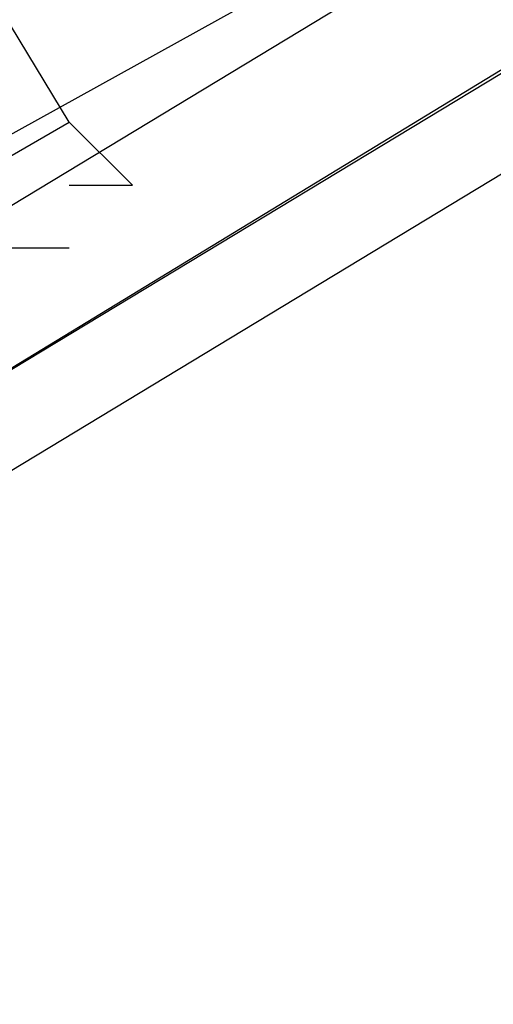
# Model space of a CAD drawing. Header units: feet. Extents: x -79 to 198, y -22 to 181.
# Tile 263 of 656: x 106.683 to 106.783, y 26.658 to 26.866. Entities that reach past the tile are written whole.
import ezdxf

# ---------------------------------------------------------------- set-up
doc = ezdxf.new("R2010")
doc.units = ezdxf.units.FT
doc.layers.add('A-LINEA', color=7, linetype='CONTINUOUS')

msp = doc.modelspace()

# ---------------------------------------------------------------- linework, layer by layer
at = {"layer": 'A-LINEA'}
for points in [[(103.4533, 25.1244), (105.36, 26.1111), (107.24, 27.1511), (109.1067, 28.2444), (110.9333, 29.3778), (112.7467, 30.5511), (114.52, 31.7644), (116.2667, 33.0311), (117.9733, 34.3244), (119.6533, 35.6711), (121.3067, 37.0578)], [(103.4533, 25.1244), (105.36, 26.1111), (107.24, 27.1511), (109.1067, 28.2444), (110.9333, 29.3778), (112.7467, 30.5511), (114.52, 31.7644), (116.2667, 33.0311), (117.9733, 34.3244), (119.6533, 35.6711), (121.3067, 37.0578)], [(109.9867, 28.8044), (106.6133, 26.7511), (106.6, 26.7644), (106.6, 26.7778), (109.9733, 28.8178), (109.9867, 28.8178), (109.9867, 28.8044)], [(109.9867, 28.8044), (106.6133, 26.7511), (106.6, 26.7644), (106.6, 26.7778), (109.9733, 28.8178), (109.9867, 28.8178), (109.9867, 28.8044)], [(110, 28.7778), (106.6267, 26.7378), (106.6133, 26.7511), (109.9867, 28.7911), (110, 28.7778)], [(110, 28.7778), (106.6267, 26.7378), (106.6133, 26.7511), (109.9867, 28.7911), (110, 28.7778)], [(106.3867, 27.3511), (106.1467, 27.1911), (106.44, 26.6978), (106.6933, 26.8444), (106.3867, 27.3511)], [(106.3867, 27.3511), (106.1467, 27.1911), (106.44, 26.6978), (106.6933, 26.8444), (106.3867, 27.3511)], [(106.6933, 26.8311), (106.7067, 26.8311), (106.7067, 26.8311), (106.7067, 26.8311), (106.6933, 26.8444), (106.6933, 26.8444), (106.6933, 26.8444)], [(106.6933, 26.8311), (106.7067, 26.8311), (106.7067, 26.8311), (106.7067, 26.8311), (106.6933, 26.8444), (106.6933, 26.8444), (106.6933, 26.8444)], [(106.68, 26.8178), (106.6933, 26.8178), (106.6933, 26.8178)], [(106.68, 26.8178), (106.6933, 26.8178), (106.6933, 26.8178)]]:
    msp.add_lwpolyline(points, dxfattribs=at)

doc.saveas('drawing.dxf')
